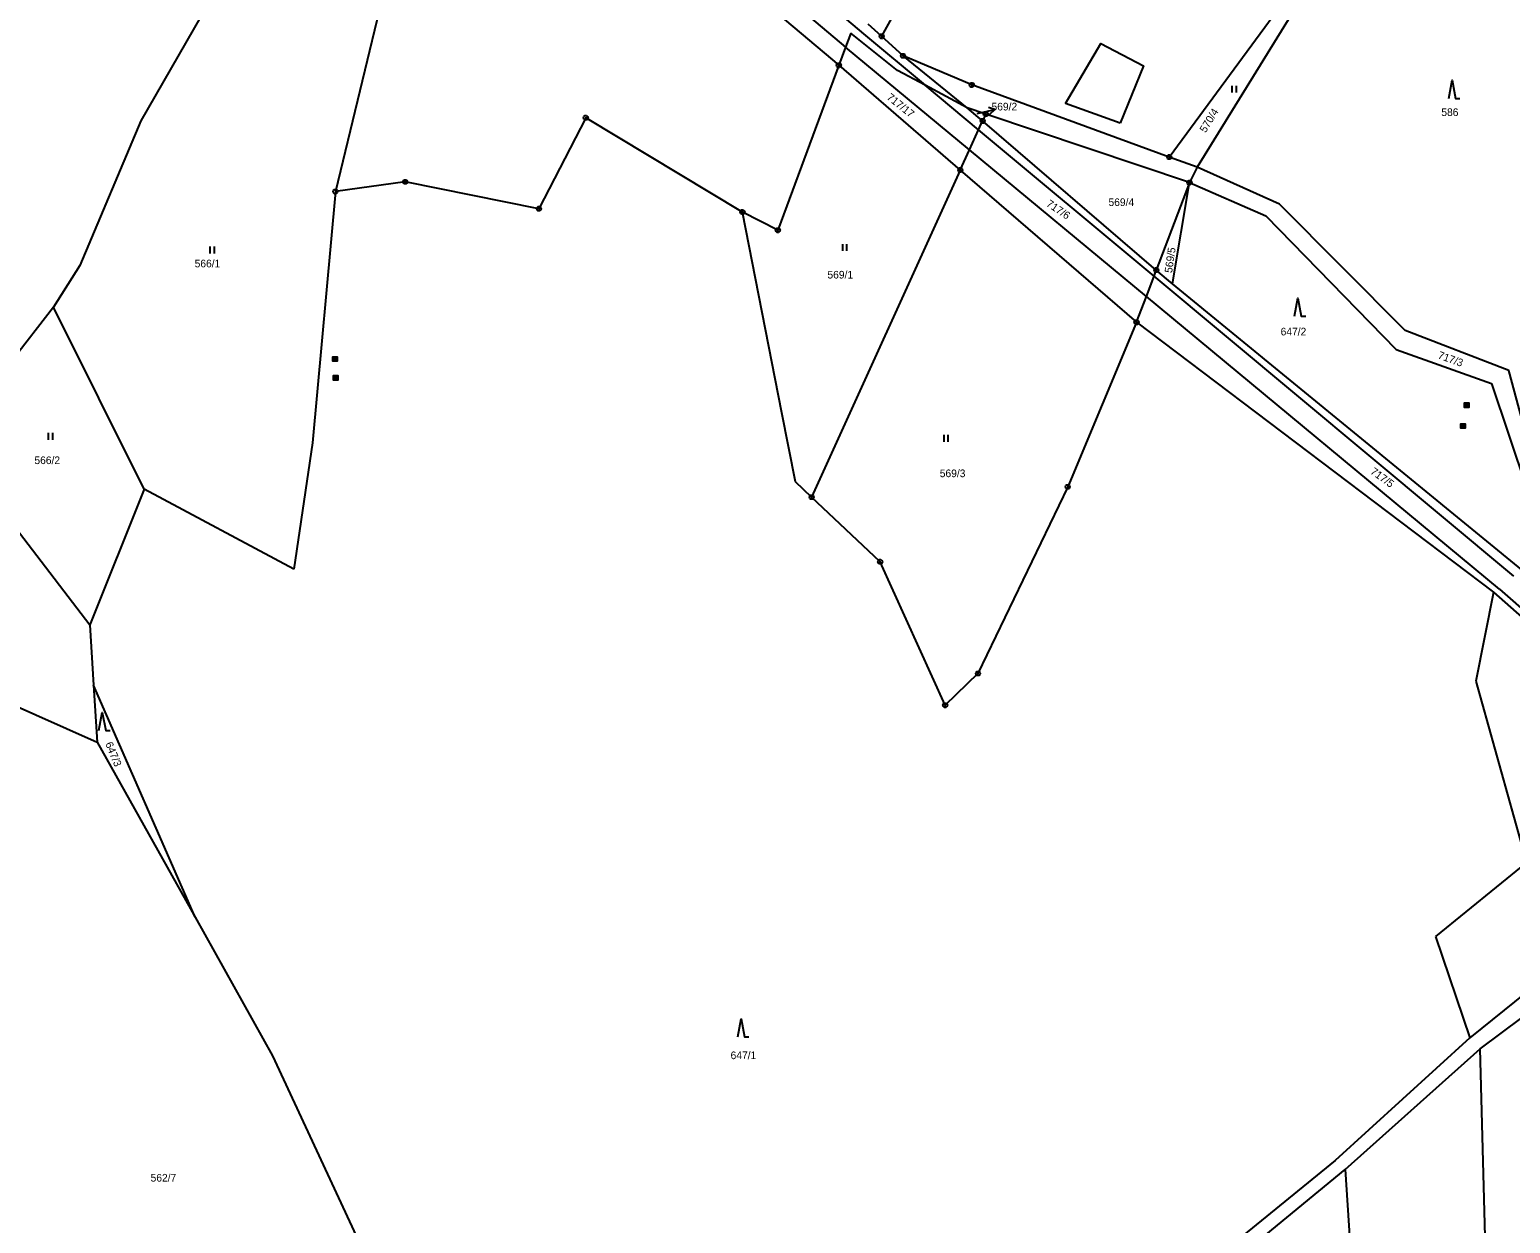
# Model space of a CAD drawing. Extents: x -694465 to -690527, y -983694 to -978978.
# Drawn here: x -692954.4 to -692625.8, y -982116.3 to -981851.5 of the extents above; entities that cross this region are included whole.
import ezdxf

# ---------------------------------------------------------------- set-up
doc = ezdxf.new("R2010")
doc.units = 0
for name, color, linetype in [('Vrstva 1', 7, 'Continuous'), ('Vrstva 16', 7, 'Continuous'), ('Vrstva 18', 7, 'Continuous'), ('Vrstva 24', 7, 'Continuous'), ('Vrstva 25', 7, 'Continuous'), ('Vrstva 26', 7, 'Continuous'), ('Vrstva 29', 7, 'Continuous')]:
    doc.layers.add(name, color=color, linetype=linetype)

msp = doc.modelspace()

# ---------------------------------------------------------------- linework, layer by layer
at = {"layer": 'Vrstva 1'}
for points in [[(-692878.13, -981782.12), (-692929.71, -981871.77)], [(-692842.89, -981796.81), (-692773.34, -981855.4)], [(-692844.39, -981800.86), (-692774.84, -981859.44)], [(-692701.52, -981879.79), (-692654.35, -981815.63)], [(-692654.35, -981815.63), (-692695.36, -981882.04)], [(-692806.403, -981821.228), (-692769.37, -981852.48)], [(-692747, -981819.92), (-692765.33, -981853)], [(-692875.69, -981842.73), (-692886.53, -981887.46)], [(-692765.33, -981853), (-692768.35, -981850.3)], [(-692772.2, -981852.29), (-692773.34, -981855.4)], [(-692761.84, -981860.59), (-692772.2, -981852.29)], [(-692769.37, -981852.48), (-692755.7, -981863.86)], [(-692760.59, -981857.35), (-692765.33, -981853)], [(-692724.53, -981867.928), (-692716.733, -981854.639), (-692707.204, -981859.55), (-692712.402, -981872.262)], [(-692773.34, -981855.4), (-692774.84, -981859.44)], [(-692745.85, -981878.2), (-692773.34, -981855.4)], [(-692745.33, -981863.81), (-692760.59, -981857.35)], [(-692746.33, -981868.87), (-692760.59, -981857.35)], [(-692774.84, -981859.44), (-692788.36, -981896.04)], [(-692774.84, -981859.44), (-692747.89, -981882.7)], [(-692755.7, -981863.86), (-692761.84, -981860.59)], [(-692746.33, -981868.87), (-692755.7, -981863.86)], [(-692743.83, -981873.77), (-692755.7, -981863.86)], [(-692701.52, -981879.79), (-692745.33, -981863.81)], [(-692712.402, -981872.262), (-692724.53, -981867.928)], [(-692830.97, -981871.08), (-692841.36, -981891.25)], [(-692796.22, -981892.01), (-692830.97, -981871.08)], [(-692742.23, -981870.25), (-692746.33, -981868.87)], [(-692742.93, -981871.79), (-692746.33, -981868.87)], [(-692742.23, -981870.25), (-692742.93, -981871.79)], [(-692697.05, -981885.45), (-692742.23, -981870.25)], [(-692929.71, -981871.77), (-692943.22, -981903.88)], [(-692745.85, -981878.2), (-692743.83, -981873.77)], [(-692743.83, -981873.77), (-692742.93, -981871.79)], [(-692704.91, -981906.2), (-692743.83, -981873.77)], [(-692704.4, -981904.88), (-692742.93, -981871.79)], [(-692747.89, -981882.7), (-692745.85, -981878.2)], [(-692706.61, -981910.71), (-692745.85, -981878.2)], [(-692695.36, -981882.04), (-692701.52, -981879.79)], [(-692747.89, -981882.7), (-692780.86, -981955.23)], [(-692747.89, -981882.7), (-692708.78, -981916.44)], [(-692695.36, -981882.04), (-692697.05, -981885.45)], [(-692677.09, -981890.24), (-692695.36, -981882.04)], [(-692886.53, -981887.46), (-692891.62, -981943.17)], [(-692871.05, -981885.29), (-692886.53, -981887.46)], [(-692841.36, -981891.25), (-692871.05, -981885.29)], [(-692697.05, -981885.45), (-692704.4, -981904.88)], [(-692700.83, -981907.94), (-692697.05, -981885.45)], [(-692697.05, -981885.45), (-692680.09, -981892.83)], [(-692649.17, -981918.28), (-692677.09, -981890.24)], [(-692788.36, -981896.04), (-692796.22, -981892.01)], [(-692787.45, -981936.55), (-692796.22, -981892.01)], [(-692680.09, -981892.83), (-692651.16, -981922.47)], [(-692943.22, -981903.88), (-692949.02, -981913.12)], [(-692706.61, -981910.71), (-692704.91, -981906.2)], [(-692704.91, -981906.2), (-692704.4, -981904.88)], [(-692625.09, -981972.72), (-692704.91, -981906.2)], [(-692700.83, -981907.94), (-692704.4, -981904.88)], [(-692708.78, -981916.44), (-692706.61, -981910.71)], [(-692628.23, -981975.67), (-692706.61, -981910.71)], [(-692620.848, -981973.34), (-692700.83, -981907.94)], [(-692949.02, -981913.12), (-692958.48, -981925.19)], [(-692928.91, -981953.45), (-692949.02, -981913.12)], [(-692708.78, -981916.44), (-692724.06, -981952.94)], [(-692708.78, -981916.44), (-692629.57, -981976.34)], [(-692626.22, -981927.14), (-692649.17, -981918.28)], [(-692651.16, -981922.47), (-692630.03, -981929.99)], [(-692617.14, -981960.65), (-692626.22, -981927.14)], [(-692630.03, -981929.99), (-692618.364, -981964.839)], [(-692784.44, -981951.86), (-692787.45, -981936.55)], [(-692891.62, -981943.17), (-692895.71, -981971.22)], [(-692969.42, -981946.52), (-692940.99, -981983.57)], [(-692928.91, -981953.45), (-692940.99, -981983.57)], [(-692895.71, -981971.22), (-692928.91, -981953.45)], [(-692780.86, -981955.23), (-692784.44, -981951.86)], [(-692724.06, -981952.94), (-692743.96, -981994.34)], [(-692765.66, -981969.57), (-692780.86, -981955.23)], [(-692751.24, -982001.38), (-692765.66, -981969.57)], [(-692629.57, -981976.34), (-692633.54, -981996.02)], [(-692629.57, -981976.34), (-692581.401, -982018.837)], [(-692628.23, -981975.67), (-692582.29, -982015.96)], [(-692940.99, -981983.57), (-692940.19, -981996.9)], [(-692973.45, -981994.42), (-692939.34, -982009.58)], [(-692743.96, -981994.34), (-692751.24, -982001.38)], [(-692633.54, -981996.02), (-692622.26, -982036.24)], [(-692940.19, -981996.9), (-692939.34, -982009.58)], [(-692917.62, -982048.42), (-692940.19, -981996.9)], [(-692939.34, -982009.58), (-692917.62, -982048.42)], [(-692582.259, -982032.823), (-692634.85, -982075.15)], [(-692632.56, -982077.58), (-692572.25, -982032.64)], [(-692622.26, -982036.24), (-692642.46, -982052.69)], [(-692917.62, -982048.42), (-692900.46, -982079.11)], [(-692642.46, -982052.69), (-692634.85, -982075.15)], [(-692634.85, -982075.15), (-692664.74, -982102.37)], [(-692662.53, -982104.32), (-692632.56, -982077.58)], [(-692629, -982210.82), (-692632.56, -982077.58)], [(-692900.46, -982079.11), (-692873.66, -982136.89)], [(-692664.74, -982102.37), (-692688.24, -982121.53)], [(-692681.27, -982119.81), (-692662.53, -982104.32)], [(-692662.53, -982104.32), (-692655.7, -982208.3)]]:
    msp.add_lwpolyline(points, dxfattribs=at)
at = {"layer": 'Vrstva 16'}
msp.add_line((-692744.15, -981870.16), (-692744.11, -981870.15), dxfattribs=at)
at = {"layer": 'Vrstva 24'}
for points in [[(-692765.176, -981852.524), (-692764.926, -981852.706), (-692764.83, -981853), (-692764.926, -981853.294), (-692765.176, -981853.476), (-692765.484, -981853.476), (-692765.734, -981853.294), (-692765.83, -981853), (-692765.734, -981852.706), (-692765.484, -981852.524)], [(-692765.176, -981852.524), (-692764.926, -981852.706), (-692764.83, -981853), (-692764.926, -981853.294), (-692765.176, -981853.476), (-692765.484, -981853.476), (-692765.734, -981853.294), (-692765.83, -981853), (-692765.734, -981852.706), (-692765.484, -981852.524)], [(-692760.436, -981856.874), (-692760.186, -981857.056), (-692760.09, -981857.35), (-692760.186, -981857.644), (-692760.436, -981857.826), (-692760.744, -981857.826), (-692760.994, -981857.644), (-692761.09, -981857.35), (-692760.994, -981857.056), (-692760.744, -981856.874)], [(-692774.686, -981858.964), (-692774.436, -981859.146), (-692774.34, -981859.44), (-692774.436, -981859.734), (-692774.686, -981859.916), (-692774.994, -981859.916), (-692775.244, -981859.734), (-692775.34, -981859.44), (-692775.244, -981859.146), (-692774.994, -981858.964)], [(-692745.176, -981863.334), (-692744.926, -981863.516), (-692744.83, -981863.81), (-692744.926, -981864.104), (-692745.176, -981864.286), (-692745.484, -981864.286), (-692745.734, -981864.104), (-692745.83, -981863.81), (-692745.734, -981863.516), (-692745.484, -981863.334)], [(-692830.816, -981870.604), (-692830.566, -981870.786), (-692830.47, -981871.08), (-692830.566, -981871.374), (-692830.816, -981871.556), (-692831.124, -981871.556), (-692831.374, -981871.374), (-692831.47, -981871.08), (-692831.374, -981870.786), (-692831.124, -981870.604)], [(-692742.776, -981871.314), (-692742.526, -981871.496), (-692742.43, -981871.79), (-692742.526, -981872.084), (-692742.776, -981872.266), (-692743.084, -981872.266), (-692743.334, -981872.084), (-692743.43, -981871.79), (-692743.334, -981871.496), (-692743.084, -981871.314)], [(-692742.076, -981869.774), (-692741.826, -981869.956), (-692741.73, -981870.25), (-692741.826, -981870.544), (-692742.076, -981870.726), (-692742.384, -981870.726), (-692742.634, -981870.544), (-692742.73, -981870.25), (-692742.634, -981869.956), (-692742.384, -981869.774)], [(-692701.366, -981879.314), (-692701.116, -981879.496), (-692701.02, -981879.79), (-692701.116, -981880.084), (-692701.366, -981880.266), (-692701.674, -981880.266), (-692701.924, -981880.084), (-692702.02, -981879.79), (-692701.924, -981879.496), (-692701.674, -981879.314)], [(-692747.736, -981882.224), (-692747.486, -981882.406), (-692747.39, -981882.7), (-692747.486, -981882.994), (-692747.736, -981883.176), (-692748.044, -981883.176), (-692748.294, -981882.994), (-692748.39, -981882.7), (-692748.294, -981882.406), (-692748.044, -981882.224)], [(-692886.376, -981886.984), (-692886.126, -981887.166), (-692886.03, -981887.46), (-692886.126, -981887.754), (-692886.376, -981887.936), (-692886.684, -981887.936), (-692886.934, -981887.754), (-692887.03, -981887.46), (-692886.934, -981887.166), (-692886.684, -981886.984)], [(-692870.896, -981884.814), (-692870.646, -981884.996), (-692870.55, -981885.29), (-692870.646, -981885.584), (-692870.896, -981885.766), (-692871.204, -981885.766), (-692871.454, -981885.584), (-692871.55, -981885.29), (-692871.454, -981884.996), (-692871.204, -981884.814)], [(-692696.896, -981884.974), (-692696.646, -981885.156), (-692696.55, -981885.45), (-692696.646, -981885.744), (-692696.896, -981885.926), (-692697.204, -981885.926), (-692697.454, -981885.744), (-692697.55, -981885.45), (-692697.454, -981885.156), (-692697.204, -981884.974)], [(-692841.206, -981890.774), (-692840.956, -981890.956), (-692840.86, -981891.25), (-692840.956, -981891.544), (-692841.206, -981891.726), (-692841.514, -981891.726), (-692841.764, -981891.544), (-692841.86, -981891.25), (-692841.764, -981890.956), (-692841.514, -981890.774)], [(-692796.066, -981891.534), (-692795.816, -981891.716), (-692795.72, -981892.01), (-692795.816, -981892.304), (-692796.066, -981892.486), (-692796.374, -981892.486), (-692796.624, -981892.304), (-692796.72, -981892.01), (-692796.624, -981891.716), (-692796.374, -981891.534)], [(-692788.206, -981895.564), (-692787.956, -981895.746), (-692787.86, -981896.04), (-692787.956, -981896.334), (-692788.206, -981896.516), (-692788.514, -981896.516), (-692788.764, -981896.334), (-692788.86, -981896.04), (-692788.764, -981895.746), (-692788.514, -981895.564)], [(-692704.246, -981904.404), (-692703.996, -981904.586), (-692703.9, -981904.88), (-692703.996, -981905.174), (-692704.246, -981905.356), (-692704.554, -981905.356), (-692704.804, -981905.174), (-692704.9, -981904.88), (-692704.804, -981904.586), (-692704.554, -981904.404)], [(-692708.626, -981915.964), (-692708.376, -981916.146), (-692708.28, -981916.44), (-692708.376, -981916.734), (-692708.626, -981916.916), (-692708.934, -981916.916), (-692709.184, -981916.734), (-692709.28, -981916.44), (-692709.184, -981916.146), (-692708.934, -981915.964)], [(-692723.906, -981952.464), (-692723.656, -981952.646), (-692723.56, -981952.94), (-692723.656, -981953.234), (-692723.906, -981953.416), (-692724.214, -981953.416), (-692724.464, -981953.234), (-692724.56, -981952.94), (-692724.464, -981952.646), (-692724.214, -981952.464)], [(-692780.706, -981954.754), (-692780.456, -981954.936), (-692780.36, -981955.23), (-692780.456, -981955.524), (-692780.706, -981955.706), (-692781.014, -981955.706), (-692781.264, -981955.524), (-692781.36, -981955.23), (-692781.264, -981954.936), (-692781.014, -981954.754)], [(-692765.506, -981969.094), (-692765.256, -981969.276), (-692765.16, -981969.57), (-692765.256, -981969.864), (-692765.506, -981970.046), (-692765.814, -981970.046), (-692766.064, -981969.864), (-692766.16, -981969.57), (-692766.064, -981969.276), (-692765.814, -981969.094)], [(-692743.806, -981993.864), (-692743.556, -981994.046), (-692743.46, -981994.34), (-692743.556, -981994.634), (-692743.806, -981994.816), (-692744.114, -981994.816), (-692744.364, -981994.634), (-692744.46, -981994.34), (-692744.364, -981994.046), (-692744.114, -981993.864)], [(-692751.086, -982000.904), (-692750.836, -982001.086), (-692750.74, -982001.38), (-692750.836, -982001.674), (-692751.086, -982001.856), (-692751.394, -982001.856), (-692751.644, -982001.674), (-692751.74, -982001.38), (-692751.644, -982001.086), (-692751.394, -982000.904)]]:
    msp.add_lwpolyline(points, close=True, dxfattribs=at)
for points in [[(-692765.449, -981853), (-692765.21, -981853)], [(-692765.449, -981853), (-692765.21, -981853)], [(-692760.709, -981857.35), (-692760.47, -981857.35)], [(-692774.959, -981859.44), (-692774.72, -981859.44)], [(-692745.449, -981863.81), (-692745.21, -981863.81)], [(-692831.089, -981871.08), (-692830.85, -981871.08)], [(-692742.349, -981870.25), (-692742.11, -981870.25)], [(-692743.049, -981871.79), (-692742.81, -981871.79)], [(-692701.639, -981879.79), (-692701.4, -981879.79)], [(-692748.009, -981882.7), (-692747.77, -981882.7)], [(-692886.649, -981887.46), (-692886.41, -981887.46)], [(-692871.169, -981885.29), (-692870.93, -981885.29)], [(-692697.169, -981885.45), (-692696.93, -981885.45)], [(-692841.479, -981891.25), (-692841.24, -981891.25)], [(-692796.339, -981892.01), (-692796.1, -981892.01)], [(-692788.479, -981896.04), (-692788.24, -981896.04)], [(-692704.519, -981904.88), (-692704.28, -981904.88)], [(-692708.899, -981916.44), (-692708.66, -981916.44)], [(-692724.179, -981952.94), (-692723.94, -981952.94)], [(-692780.979, -981955.23), (-692780.74, -981955.23)], [(-692765.779, -981969.57), (-692765.54, -981969.57)], [(-692744.079, -981994.34), (-692743.84, -981994.34)], [(-692751.359, -982001.38), (-692751.12, -982001.38)]]:
    msp.add_lwpolyline(points, dxfattribs=at)
at = {"layer": 'Vrstva 25'}
for points in [[(-692687.62, -981864.01), (-692687.62, -981865.51)], [(-692686.62, -981865.51), (-692686.62, -981864.01)], [(-692639.53, -981866.78), (-692638.78, -981862.78), (-692638.03, -981866.78), (-692637.03, -981866.78)], [(-692914.34, -981899.67), (-692914.34, -981901.17)], [(-692913.34, -981901.17), (-692913.34, -981899.67)], [(-692774.05, -981899.13), (-692774.05, -981900.63)], [(-692773.05, -981900.63), (-692773.05, -981899.13)], [(-692673.74, -981915.09), (-692672.99, -981911.09), (-692672.24, -981915.09), (-692671.24, -981915.09)], [(-692950.23, -981941), (-692950.23, -981942.5)], [(-692949.23, -981942.5), (-692949.23, -981941)], [(-692751.57, -981941.44), (-692751.57, -981942.94)], [(-692750.57, -981942.94), (-692750.57, -981941.44)], [(-692938.98, -982006.97), (-692938.23, -982002.97), (-692937.48, -982006.97), (-692936.48, -982006.97)], [(-692797.26, -982074.93), (-692796.51, -982070.93), (-692795.76, -982074.93), (-692794.76, -982074.93)]]:
    msp.add_lwpolyline(points, dxfattribs=at)
at = {"layer": 'Vrstva 26'}
for points in [[(-692887.09, -981924.099), (-692886.091, -981924.099), (-692886.091, -981925.1), (-692887.09, -981925.1), (-692887.09, -981924.101), (-692887.03, -981924.16), (-692886.15, -981924.16), (-692886.15, -981924.24), (-692887.03, -981924.24), (-692887.03, -981924.32), (-692886.15, -981924.32), (-692886.15, -981924.4), (-692887.03, -981924.4), (-692887.03, -981924.48), (-692886.15, -981924.48), (-692886.15, -981924.56), (-692887.03, -981924.56), (-692887.03, -981924.64), (-692886.15, -981924.64), (-692886.15, -981924.72), (-692887.03, -981924.72), (-692887.03, -981924.8), (-692886.15, -981924.8), (-692886.15, -981924.88), (-692887.03, -981924.88), (-692887.03, -981924.96), (-692886.15, -981924.96), (-692886.15, -981925.04), (-692887.03, -981925.04)], [(-692886.97, -981928.259), (-692885.971, -981928.259), (-692885.971, -981929.26), (-692886.97, -981929.26), (-692886.97, -981928.261), (-692886.91, -981928.32), (-692886.03, -981928.32), (-692886.03, -981928.4), (-692886.91, -981928.4), (-692886.91, -981928.48), (-692886.03, -981928.48), (-692886.03, -981928.56), (-692886.91, -981928.56), (-692886.91, -981928.64), (-692886.03, -981928.64), (-692886.03, -981928.72), (-692886.91, -981928.72), (-692886.91, -981928.8), (-692886.03, -981928.8), (-692886.03, -981928.88), (-692886.91, -981928.88), (-692886.91, -981928.96), (-692886.03, -981928.96), (-692886.03, -981929.04), (-692886.91, -981929.04), (-692886.91, -981929.12), (-692886.03, -981929.12), (-692886.03, -981929.2), (-692886.91, -981929.2)], [(-692636.05, -981934.339), (-692635.051, -981934.339), (-692635.051, -981935.34), (-692636.05, -981935.34), (-692636.05, -981934.341), (-692635.99, -981934.4), (-692635.11, -981934.4), (-692635.11, -981934.48), (-692635.99, -981934.48), (-692635.99, -981934.56), (-692635.11, -981934.56), (-692635.11, -981934.64), (-692635.99, -981934.64), (-692635.99, -981934.72), (-692635.11, -981934.72), (-692635.11, -981934.8), (-692635.99, -981934.8), (-692635.99, -981934.88), (-692635.11, -981934.88), (-692635.11, -981934.96), (-692635.99, -981934.96), (-692635.99, -981935.04), (-692635.11, -981935.04), (-692635.11, -981935.12), (-692635.99, -981935.12), (-692635.99, -981935.2), (-692635.11, -981935.2), (-692635.11, -981935.28), (-692635.99, -981935.28)], [(-692636.87, -981938.949), (-692635.871, -981938.949), (-692635.871, -981939.95), (-692636.87, -981939.95), (-692636.87, -981938.951), (-692636.81, -981939.01), (-692635.93, -981939.01), (-692635.93, -981939.09), (-692636.81, -981939.09), (-692636.81, -981939.17), (-692635.93, -981939.17), (-692635.93, -981939.25), (-692636.81, -981939.25), (-692636.81, -981939.33), (-692635.93, -981939.33), (-692635.93, -981939.41), (-692636.81, -981939.41), (-692636.81, -981939.49), (-692635.93, -981939.49), (-692635.93, -981939.57), (-692636.81, -981939.57), (-692636.81, -981939.65), (-692635.93, -981939.65), (-692635.93, -981939.73), (-692636.81, -981939.73), (-692636.81, -981939.81), (-692635.93, -981939.81), (-692635.93, -981939.89), (-692636.81, -981939.89)]]:
    msp.add_lwpolyline(points, dxfattribs=at)
at = {"layer": 'Vrstva 29'}
for points in [[(-692744.11, -981870.15), (-692740.218, -981869.228), (-692741.656, -981868.798)], [(-692741.31, -981870.257), (-692740.218, -981869.228)]]:
    msp.add_lwpolyline(points, dxfattribs=at)

# ---------------------------------------------------------------- texts
at = {"layer": 'Vrstva 16'}
msp.add_text('569/2', height=1.7, dxfattribs=at).set_placement((-692740.953, -981869.46))
at = {"layer": 'Vrstva 18'}
for s, rotation, p in [('717/17', 321.31473, (-692764.365, -981866.828)), ('570/4', 58.49899, (-692693.466, -981874.538)), ('717/6', 325.7838, (-692728.964, -981890.533)), ('569/5', 81.87567, (-692700.906, -981905.585)), ('717/3', 340.22234, (-692642.069, -981924.414)), ('717/5', 324.00763, (-692657.048, -981949.89)), ('647/3', 292.49496, (-692937.613, -982009.93))]:
    msp.add_text(s, height=1.7, rotation=rotation, dxfattribs=at).set_placement(p)
for s, height, p in [('569/2', 0.2, (-692744.122, -981870.16)), ('586', 1.7, (-692641.168, -981870.7)), ('569/4', 1.7, (-692715.003, -981890.66)), ('566/1', 1.7, (-692917.742, -981904.26)), ('569/1', 1.7, (-692777.353, -981906.74)), ('647/2', 1.7, (-692676.817, -981919.36)), ('566/2', 1.7, (-692953.284, -981947.9)), ('569/3', 1.7, (-692752.433, -981950.8)), ('647/1', 1.7, (-692798.843, -982079.88)), ('562/7', 1.7, (-692927.513, -982107.04))]:
    msp.add_text(s, height=height, dxfattribs=at).set_placement(p)

doc.saveas('drawing.dxf')
